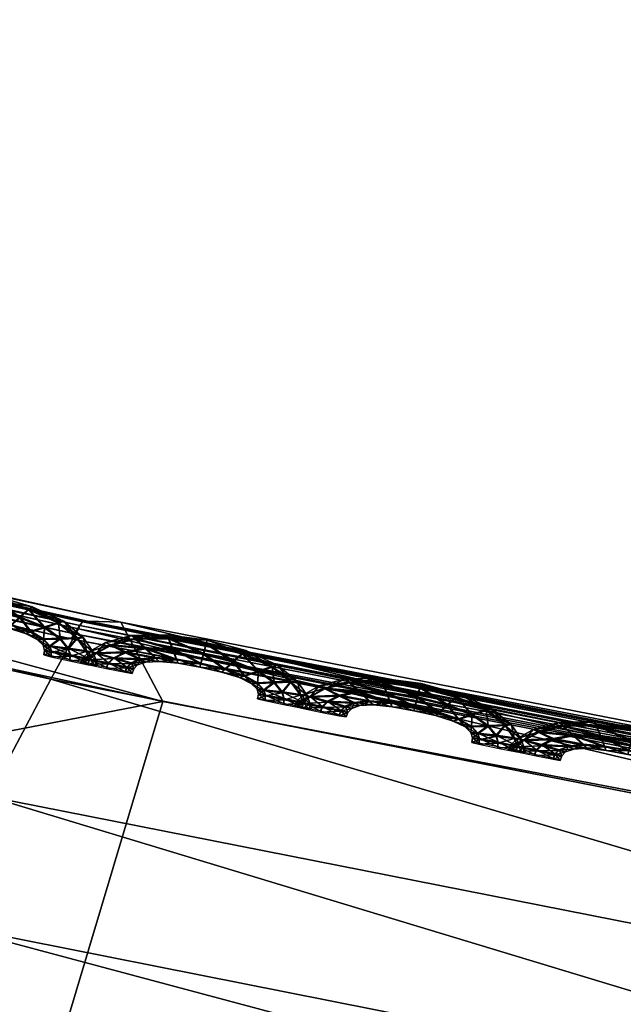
# Model space of a CAD drawing. Extents: x -7.4 to 7.4, y -11.5 to 9.8.
# Tile 316 of 469: x -1.986 to -1.83, y 9.554 to 9.807. Entities that reach past the tile are written whole.
import ezdxf

# ---------------------------------------------------------------- set-up
doc = ezdxf.new("R2010")
doc.units = 0
doc.header["$MEASUREMENT"] = 0
for name, color, linetype in [('A-FURN-3-ST', 150, 'Continuous'), ('A-FURN-3-ST-SEAM', 130, 'Continuous'), ('A-FURN-3-ST-SI', 160, 'Continuous')]:
    doc.layers.add(name, color=color, linetype=linetype)

msp = doc.modelspace()

# ---------------------------------------------------------------- meshes
at = {"layer": 'A-FURN-3-ST'}
mesh = msp.add_polyface(dxfattribs=at)
corners = [(-2.31136, 9.72685, 17.60377), (-2.31247, 9.72471, 17.59244), (-2.58485, 9.78906, 17.58594), (-2.58394, 9.7912, 17.59731), (-2.31314, 9.72338, 17.58582), (-2.58541, 9.78774, 17.57936), (-1.97154, 9.64931, 17.59978), (-1.97016, 9.65145, 17.61111), (-2.341, 9.64976, 17.62644), (-2.33487, 9.62422, 17.64508), (-2.00233, 9.54956, 17.65287), (-2.00744, 9.57494, 17.6342), (-2.28734, 9.57201, 17.73868), (-1.9535, 9.49769, 17.74628), (-2.60056, 9.68795, 17.63823), (-2.55406, 9.63542, 17.7319), (-2.60749, 9.7137, 17.61963), (-2.31737, 9.71296, 17.63359), (-2.33031, 9.68251, 17.631), (-1.99366, 9.60745, 17.63857), (-1.97764, 9.63765, 17.64097), (-2.59925, 9.74662, 17.62435), (-2.58885, 9.77724, 17.62709), (-2.31247, 9.72471, 17.58012), (-2.58485, 9.78906, 17.57365), (-2.31136, 9.72685, 17.57498), (-2.58394, 9.7912, 17.56852), (-1.97154, 9.64931, 17.58746), (-1.97237, 9.64803, 17.59316), (-2.31164, 9.72598, 17.62142), (-1.97055, 9.65058, 17.62872), (-2.58418, 9.79034, 17.61495), (-2.19743, 9.44775, 17.93382), (-1.85947, 9.37574, 17.941), (-2.1687, 9.2031, 18.1293), (-2.46914, 9.50927, 17.92716)]
mesh.append_faces([[corners[k] for k in face] for face in [(0, 1, 2), (2, 3, 0), (1, 4, 5), (5, 2, 1), (4, 1, 6), (1, 0, 7), (8, 9, 10), (10, 11, 8), (9, 12, 13), (13, 10, 9), (14, 15, 12), (12, 9, 14), (16, 14, 9), (9, 8, 16), (17, 18, 19), (19, 20, 17), (18, 8, 11), (11, 19, 18), (8, 18, 21), (22, 21, 18), (18, 17, 22), (4, 23, 24), (24, 5, 4), (23, 25, 26), (26, 24, 23), (25, 23, 27), (23, 4, 28), (0, 29, 30), (29, 17, 20), (20, 30, 29), (31, 22, 17), (17, 29, 31), (3, 31, 29), (29, 0, 3), (12, 32, 33), (34, 32, 35), (15, 35, 32), (32, 12, 15)]])
mesh = msp.add_polyface(dxfattribs=at)
corners = [(-2.34041, 9.55636, 0.61819), (-2.29118, 9.70571, 1.00068), (-1.94875, 9.63192, 1.00083), (-2.63364, 9.60992, 0.61819), (-2.56645, 9.76867, 1.00053), (-2.84873, 9.62562, 0.62332), (-2.75513, 9.78375, 1.00144), (-3.02475, 9.55904, 0.64812), (-2.99515, 9.64037, 1.00437), (-3.33255, 9.23994, 0.62332), (-3.41835, 9.25271, 1.00159), (-3.8311, 8.70215, 0.61819), (-3.96608, 8.70433, 1.00079), (-4.35805, 8.11928, 0.61819), (-4.52027, 8.12229, 1.00098), (-4.86768, 7.51619, 0.61819), (-5.04849, 7.5208, 1.0011), (-5.34537, 6.87803, 0.61819), (-5.54237, 6.88314, 1.00121), (-2.49807, 9.19186, 0.56582), (-2.83903, 9.224, 0.56582), (-2.71707, 8.68134, 0.55836), (-3.14581, 8.69205, 0.55836), (-2.1241, 9.15424, 0.56582), (-2.2831, 8.66878, 0.55836), (-1.99018, 9.49361, 0.61819), (-1.91804, 8.11232, 0.55836), (-2.39411, 8.11376, 0.55836), (-1.93379, 7.51392, 0.55836), (-2.46835, 7.51392, 0.55836), (-1.94178, 6.87548, 0.55836), (-2.53254, 6.87548, 0.55836), (-3.54027, 8.6986, 0.56582), (-3.12657, 9.24031, 0.57304), (-3.85575, 7.51392, 0.55836), (-4.4575, 7.51421, 0.56582), (-3.99861, 8.11768, 0.56582), (-3.4969, 8.11669, 0.55836), (-4.19521, 6.87548, 0.55836), (-4.89012, 6.87581, 0.56582), (-3.34122, 6.87548, 0.55836), (-3.14632, 7.51392, 0.55836), (-2.93761, 8.11533, 0.55836)]
mesh.append_faces([[corners[k] for k in face] for face in [(0, 1, 2), (3, 4, 1), (1, 0, 3), (5, 6, 4), (4, 3, 5), (7, 8, 6), (6, 5, 7), (7, 9, 10), (10, 8, 7), (10, 9, 11), (11, 12, 10), (12, 11, 13), (13, 14, 12), (14, 13, 15), (15, 16, 14), (16, 15, 17), (17, 18, 16), (0, 19, 20), (20, 3, 0), (20, 19, 21), (21, 22, 20), (19, 23, 24), (24, 21, 19), (25, 23, 19), (19, 0, 25), (26, 27, 24), (32, 33, 20), (20, 22, 32), (33, 5, 3), (3, 20, 33), (9, 7, 5), (5, 33, 9), (11, 9, 33), (33, 32, 11), (34, 35, 36), (36, 37, 34), (37, 36, 32), (32, 22, 37), (36, 13, 11), (11, 32, 36), (35, 15, 13), (13, 36, 35), (38, 39, 35), (35, 34, 38), (39, 17, 15), (15, 35, 39), (40, 38, 34), (34, 41, 40), (27, 42, 21), (21, 24, 27), (42, 37, 22), (22, 21, 42), (41, 34, 37), (37, 42, 41)]])
mesh.append_faces([[corners[k] for k in face] for face in [(28, 29, 27), (30, 31, 29), (41, 29, 31)]], dxfattribs={"vtx0": -1, "vtx1": -1, "vtx2": -1})
mesh.append_faces([[corners[k] for k in face] for face in [(31, 40, 41), (29, 41, 42)]], dxfattribs={"vtx0": -1, "vtx2": -1})
mesh.append_faces([[corners[k] for k in face] for face in [(42, 27, 29)]], dxfattribs={"vtx1": -1, "vtx2": -1})
mesh = msp.add_polyface(dxfattribs=at)
corners = [(-1.97154, 9.64931, 17.59978), (-1.97237, 9.64803, 17.59316), (-2.31314, 9.72338, 17.58582), (-1.97016, 9.65145, 17.61111), (-2.31247, 9.72471, 17.59244), (-1.61079, 9.58124, 17.61788), (-1.61246, 9.5791, 17.60655), (-1.61344, 9.57783, 17.59997), (-1.2449, 9.51899, 17.61351), (-1.24296, 9.52109, 17.62484), (-1.65614, 9.50523, 17.64139), (-1.65219, 9.48001, 17.6601), (-1.2948, 9.42056, 17.66748), (-1.29674, 9.44553, 17.64876), (-1.60256, 9.4286, 17.75332), (-1.24743, 9.3698, 17.76043), (-2.00233, 9.54956, 17.65287), (-1.9535, 9.49769, 17.74628), (-2.00744, 9.57494, 17.6342), (-1.61974, 9.56752, 17.64778), (-1.63909, 9.53749, 17.64557), (-1.27624, 9.47762, 17.65272), (-1.99366, 9.60745, 17.63857), (-1.97764, 9.63765, 17.64097), (-1.61246, 9.5791, 17.59427), (-1.97154, 9.64931, 17.58746), (-1.61079, 9.58124, 17.58913), (-1.97016, 9.65145, 17.58232), (-1.2449, 9.51899, 17.60123), (-1.24609, 9.51771, 17.60693), (-1.61123, 9.58038, 17.63549), (-1.24351, 9.52022, 17.64237), (-1.25349, 9.50745, 17.65477), (-1.97055, 9.65058, 17.62872), (-2.31136, 9.72685, 17.57498), (-2.31247, 9.72471, 17.58012), (-2.31136, 9.72685, 17.60377), (-1.85947, 9.37574, 17.941), (-1.50521, 9.30879, 17.94759), (-2.28734, 9.57201, 17.73868)]
mesh.append_faces([[corners[k] for k in face] for face in [(0, 1, 2), (3, 0, 4), (5, 6, 0), (0, 3, 5), (6, 7, 1), (1, 0, 6), (7, 6, 8), (6, 5, 9), (10, 11, 12), (12, 13, 10), (11, 14, 15), (16, 17, 14), (14, 11, 16), (18, 16, 11), (11, 10, 18), (19, 20, 21), (20, 10, 13), (22, 18, 10), (10, 20, 22), (23, 22, 20), (20, 19, 23), (7, 24, 25), (25, 1, 7), (24, 26, 27), (27, 25, 24), (26, 24, 28), (24, 7, 29), (5, 30, 31), (30, 19, 32), (33, 23, 19), (19, 30, 33), (3, 33, 30), (30, 5, 3), (25, 27, 34), (1, 25, 35), (33, 3, 36), (17, 37, 38), (38, 14, 17), (37, 17, 39)]])
mesh = msp.add_polyface(dxfattribs=at)
corners = [(-0.29098, 9.30467, 0.61819), (-0.27167, 9.40709, 1.00151), (0, 9.39906, 1.00155), (0, 9.29704, 0.61819), (-0.5936, 9.32387, 0.61819), (-0.56214, 9.4288, 1.00144), (-0.91719, 9.35069, 0.61819), (-0.8849, 9.46131, 1.00129), (-1.26207, 9.38711, 0.61819), (-1.23172, 9.50581, 1.00113), (-1.62401, 9.43544, 0.61819), (-1.5897, 9.56341, 1.00098), (-1.99018, 9.49361, 0.61819), (-1.94875, 9.63192, 1.00083), (-2.34041, 9.55636, 0.61819), (-1.35123, 9.09059, 0.56582), (-1.73692, 9.11935, 0.56582), (-2.1241, 9.15424, 0.56582), (-1.859, 8.65716, 0.55836), (-2.2831, 8.66878, 0.55836), (-1.44439, 8.6476, 0.55836), (-0.63005, 9.05338, 0.56582), (-0.97932, 9.06921, 0.56582), (-1.03908, 8.64051, 0.55836), (-0.65929, 8.63524, 0.55836), (-1.91804, 8.11232, 0.55836), (-2.39411, 8.11376, 0.55836), (-1.93379, 7.51392, 0.55836), (-1.48547, 8.11113, 0.55836), (-1.49132, 7.51392, 0.55836), (-1.06504, 8.11026, 0.55836), (-1.06876, 7.51392, 0.55836), (-0.67156, 8.1096, 0.55836), (-0.6733, 7.51392, 0.55836), (-0.32248, 8.10911, 0.55836), (0, 8.1089, 0.55836), (0, 7.51392, 0.55836), (-0.31817, 8.63132, 0.55836), (0, 8.62968, 0.55836), (-0.32308, 7.51392, 0.55836), (0, 9.03682, 0.56582), (-0.30741, 9.0416, 0.56582), (0.29098, 9.30467, 0.61819)]
mesh.append_faces([[corners[k] for k in face] for face in [(0, 1, 2), (2, 3, 0), (4, 5, 1), (1, 0, 4), (6, 7, 5), (5, 4, 6), (8, 9, 7), (7, 6, 8), (10, 11, 9), (9, 8, 10), (12, 13, 11), (11, 10, 12), (13, 12, 14), (15, 16, 10), (10, 8, 15), (16, 17, 12), (12, 10, 16), (17, 16, 18), (18, 19, 17), (16, 15, 20), (20, 18, 16), (21, 22, 6), (6, 4, 21), (22, 15, 8), (8, 6, 22), (20, 15, 22), (22, 23, 20), (22, 21, 24), (24, 23, 22), (19, 18, 25), (18, 20, 28), (28, 25, 18), (20, 23, 30), (30, 28, 20), (23, 24, 32), (32, 30, 23), (35, 34, 37), (37, 38, 35), (34, 32, 24), (24, 37, 34), (40, 41, 0), (0, 3, 40), (41, 21, 4), (4, 0, 41), (37, 24, 21), (21, 41, 37), (38, 37, 41), (41, 40, 38), (42, 3, 2), (40, 3, 42)]])
mesh.append_faces([[corners[k] for k in face] for face in [(29, 27, 25), (31, 29, 28), (33, 31, 30), (39, 33, 32)]], dxfattribs={"vtx0": -1, "vtx1": -1, "vtx2": -1})
mesh.append_faces([[corners[k] for k in face] for face in [(26, 25, 27), (25, 28, 29), (28, 30, 31), (30, 32, 33), (34, 35, 36), (32, 34, 39)]], dxfattribs={"vtx1": -1, "vtx2": -1})
at = {"layer": 'A-FURN-3-ST-SEAM'}
mesh = msp.add_polyface(dxfattribs=at)
corners = [(-2.01092, 9.65957, 17.59579), (-2.00233, 9.65957, 17.59598), (-2.0013, 9.65685, 17.59731), (-1.99335, 9.65553, 17.59746), (-2.00273, 9.66068, 17.59259), (-2.00831, 9.65709, 17.59712), (-1.99402, 9.65301, 17.59621), (-1.99268, 9.65808, 17.59621), (-1.9924, 9.65915, 17.59282), (-2.01187, 9.6606, 17.5924), (-2.01717, 9.65804, 17.59564), (-2.00027, 9.65417, 17.59605), (-1.98789, 9.65153, 17.59632), (-1.98559, 9.65347, 17.59761), (-1.99264, 9.65829, 17.58947), (-2.00233, 9.65977, 17.58925), (-2.01341, 9.65615, 17.597), (-2.0057, 9.65466, 17.59594), (-1.9943, 9.65215, 17.59282), (-1.99988, 9.65326, 17.59271), (-1.9833, 9.65549, 17.59636), (-1.98243, 9.65631, 17.59301), (-1.9833, 9.65569, 17.58963), (-2.01088, 9.65977, 17.58905), (-2.01856, 9.65886, 17.59221), (-2.02101, 9.65598, 17.59552), (-2.00471, 9.65384, 17.59263), (-1.98876, 9.65087, 17.59293), (-1.98282, 9.64976, 17.59639), (-1.97926, 9.65087, 17.59773), (-1.98559, 9.65372, 17.58833), (-1.99335, 9.65577, 17.58818), (-2.00126, 9.65709, 17.58803), (-2.0165, 9.65462, 17.59693), (-2.00961, 9.65429, 17.59586), (-2.00819, 9.65367, 17.59255), (-2.00023, 9.65434, 17.58932), (-1.99402, 9.65322, 17.58947), (-2.00566, 9.65483, 17.58921), (-1.97566, 9.65203, 17.59651), (-1.97432, 9.65256, 17.59316), (-1.97566, 9.65223, 17.58978), (-1.97922, 9.65112, 17.58845), (-2.00827, 9.65734, 17.58787), (-2.01713, 9.65825, 17.5889), (-2.02267, 9.6566, 17.5921), (-2.02267, 9.65442, 17.59544), (-2.00957, 9.65446, 17.58913), (-1.98789, 9.6517, 17.58959), (-1.98413, 9.64943, 17.59301), (-1.97954, 9.64782, 17.59647), (-1.97519, 9.64795, 17.5978), (-1.98278, 9.64997, 17.58966), (-2.02445, 9.65491, 17.59202), (-2.01788, 9.6533, 17.59689), (-2.01199, 9.65334, 17.59579), (-2.01029, 9.65293, 17.59248), (-2.01195, 9.65355, 17.58905), (-2.01333, 9.65639, 17.58776), (-1.97087, 9.64815, 17.59659), (-1.96921, 9.64828, 17.59328), (-1.97083, 9.64832, 17.58985), (-1.97519, 9.6482, 17.58852), (-1.9795, 9.64803, 17.5897), (-2.02097, 9.65619, 17.58879), (-2.02263, 9.65458, 17.58871), (-2.02497, 9.65367, 17.59202), (-2.02319, 9.65318, 17.59544), (-2.01646, 9.65491, 17.58765), (-1.98116, 9.64787, 17.59305), (-1.97787, 9.64605, 17.59647), (-1.97317, 9.64535, 17.59784), (-2.02315, 9.65339, 17.58871), (-2.01836, 9.65211, 17.59689), (-2.0131, 9.65223, 17.59579), (-2.01128, 9.65194, 17.59248), (-2.01306, 9.65244, 17.58905), (-1.9685, 9.64473, 17.59662), (-1.96672, 9.64461, 17.59332), (-1.96846, 9.64494, 17.58989), (-1.97317, 9.64564, 17.58856), (-1.97787, 9.64622, 17.58974), (-1.97962, 9.64638, 17.59309), (-2.01784, 9.65355, 17.58761), (-2.01832, 9.65236, 17.58761), (-1.97744, 9.64461, 17.59651), (-1.97261, 9.64358, 17.59784), (-2.01353, 9.65108, 17.59579), (-2.01167, 9.65079, 17.59248), (-2.01349, 9.65129, 17.58905), (-1.97926, 9.64506, 17.59309), (-1.96778, 9.64267, 17.59666), (-1.966, 9.64238, 17.59332), (-1.96778, 9.64284, 17.58993), (-1.97261, 9.64387, 17.5886), (-1.97744, 9.64482, 17.58978), (-1.97946, 9.64391, 17.59309), (-1.97764, 9.64342, 17.59651), (-1.97281, 9.64235, 17.59784), (-1.97764, 9.64362, 17.58978), (-1.96798, 9.64135, 17.59666), (-1.96616, 9.64107, 17.59332), (-1.96794, 9.64156, 17.58993), (-1.97281, 9.64263, 17.5886)]
mesh.append_faces([[corners[k] for k in face] for face in [(2, 1, 0), (1, 2, 3), (0, 1, 4), (0, 5, 2), (6, 3, 2), (3, 7, 1), (8, 4, 1), (4, 9, 0), (5, 0, 10), (11, 2, 5), (3, 6, 12), (2, 11, 6), (7, 3, 13), (1, 7, 8), (4, 8, 14), (9, 4, 15), (10, 0, 9), (10, 16, 5), (5, 17, 11), (12, 6, 18), (12, 13, 3), (6, 11, 19), (13, 20, 7), (21, 8, 7), (22, 14, 8), (14, 15, 4), (15, 23, 9), (9, 24, 10), (16, 10, 25), (17, 5, 16), (11, 17, 26), (19, 18, 6), (18, 27, 12), (13, 12, 28), (26, 19, 11), (20, 13, 29), (7, 20, 21), (8, 21, 22), (14, 22, 30), (15, 14, 31), (23, 15, 32), (24, 9, 23), (25, 10, 24), (25, 33, 16), (16, 34, 17), (35, 26, 17), (18, 19, 36), (27, 18, 37), (28, 12, 27), (28, 29, 13), (19, 26, 38), (29, 39, 20), (40, 21, 20), (41, 22, 21), (42, 30, 22), (30, 31, 14), (31, 32, 15), (32, 43, 23), (23, 44, 24), (24, 45, 25), (33, 25, 46), (34, 16, 33), (17, 34, 35), (26, 35, 47), (38, 36, 19), (36, 37, 18), (37, 48, 27), (27, 49, 28), (29, 28, 50), (47, 38, 26), (39, 29, 51), (20, 39, 40), (21, 40, 41), (22, 41, 42), (30, 42, 52), (31, 30, 48), (32, 31, 37), (43, 32, 36), (44, 23, 43), (45, 24, 44), (25, 45, 53), (53, 46, 25), (46, 54, 33), (33, 55, 34), (56, 35, 34), (57, 47, 35), (36, 38, 43), (37, 36, 32), (48, 37, 31), (49, 27, 48), (50, 28, 49), (50, 51, 29), (38, 47, 58), (51, 59, 39), (60, 40, 39), (61, 41, 40), (62, 42, 41), (63, 52, 42), (52, 48, 30), (43, 58, 44), (44, 64, 45), (65, 53, 45), (46, 53, 66), (54, 46, 67), (55, 33, 54), (34, 55, 56), (35, 56, 57), (47, 57, 68), (58, 43, 38), (48, 52, 49), (49, 69, 50), (51, 50, 70), (68, 58, 47), (59, 51, 71), (39, 59, 60), (40, 60, 61), (41, 61, 62), (42, 62, 63), (52, 63, 69), (64, 44, 58), (45, 64, 65), (53, 65, 72), (72, 66, 53), (66, 67, 46), (67, 73, 54), (54, 74, 55), (56, 55, 74), (57, 56, 75), (68, 57, 76), (69, 49, 52), (70, 50, 69), (70, 71, 51), (58, 68, 64), (71, 77, 59), (78, 60, 59), (79, 61, 60), (80, 62, 61), (81, 63, 62), (82, 69, 63), (83, 65, 64), (84, 72, 65), (74, 54, 73), (74, 75, 56), (75, 76, 57), (76, 83, 68), (69, 82, 70), (71, 70, 85), (64, 68, 83), (77, 71, 86), (59, 77, 78), (60, 78, 79), (61, 79, 80), (62, 80, 81), (63, 81, 82), (65, 83, 84), (73, 87, 74), (75, 74, 87), (76, 75, 88), (83, 76, 89), (70, 82, 90), (90, 85, 70), (85, 86, 71), (86, 91, 77), (78, 77, 91), (79, 78, 92), (80, 79, 93), (81, 80, 94), (82, 81, 95), (89, 84, 83), (87, 88, 75), (88, 89, 76), (95, 90, 82), (85, 90, 96), (86, 85, 97), (91, 86, 98), (91, 92, 78), (92, 93, 79), (93, 94, 80), (94, 95, 81), (90, 95, 99), (99, 96, 90), (96, 97, 85), (97, 98, 86), (98, 100, 91), (92, 91, 100), (93, 92, 101), (94, 93, 102), (95, 94, 103), (103, 99, 95), (100, 101, 92), (101, 102, 93), (102, 103, 94)]])
mesh = msp.add_polyface(dxfattribs=at)
corners = [(-1.95591, 9.64791, 17.59689), (-1.94736, 9.64799, 17.59708), (-1.9463, 9.64527, 17.59841), (-1.93834, 9.64403, 17.59857), (-1.94772, 9.6491, 17.59373), (-1.9533, 9.64544, 17.59826), (-1.93901, 9.64156, 17.59731), (-1.93767, 9.64663, 17.59731), (-1.93739, 9.64766, 17.59392), (-1.9569, 9.64889, 17.5935), (-1.9622, 9.6463, 17.59674), (-1.94523, 9.64263, 17.59719), (-1.93284, 9.64012, 17.59739), (-1.93055, 9.64206, 17.59868), (-1.93763, 9.64683, 17.59058), (-1.94733, 9.6482, 17.59035), (-1.9584, 9.64445, 17.59815), (-1.95069, 9.64304, 17.59708), (-1.93925, 9.64069, 17.59392), (-1.94483, 9.64173, 17.59381), (-1.92825, 9.64412, 17.59746), (-1.92738, 9.64498, 17.59411), (-1.92825, 9.64432, 17.59073), (-1.95587, 9.64811, 17.59016), (-1.96359, 9.64708, 17.59335), (-1.966, 9.64424, 17.59666), (-1.9497, 9.64222, 17.59373), (-1.93371, 9.63946, 17.594), (-1.92774, 9.63839, 17.59746), (-1.92417, 9.63954, 17.59879), (-1.93055, 9.64235, 17.58944), (-1.9383, 9.64432, 17.58928), (-1.94625, 9.64552, 17.58913), (-1.96149, 9.64292, 17.59803), (-1.9546, 9.64263, 17.597), (-1.95314, 9.64206, 17.59366), (-1.94523, 9.6428, 17.59046), (-1.93898, 9.64173, 17.59058), (-1.95065, 9.64325, 17.59035), (-1.92061, 9.64074, 17.59757), (-1.91927, 9.64127, 17.59423), (-1.92061, 9.64094, 17.59084), (-1.92417, 9.63979, 17.58955), (-1.95326, 9.64572, 17.58898), (-1.96217, 9.64651, 17.59), (-1.9677, 9.64478, 17.59324), (-1.9677, 9.64263, 17.59659), (-1.95457, 9.64284, 17.59023), (-1.93284, 9.64028, 17.59065), (-1.92908, 9.63806, 17.59408), (-1.92445, 9.63653, 17.59754), (-1.9201, 9.63666, 17.59887), (-1.92774, 9.63859, 17.59073), (-1.96949, 9.64309, 17.59316), (-1.96288, 9.64156, 17.59803), (-1.95698, 9.64168, 17.59693), (-1.95528, 9.64131, 17.59362), (-1.95694, 9.64185, 17.5902), (-1.95837, 9.64469, 17.58887), (-1.91579, 9.63691, 17.59765), (-1.91412, 9.63707, 17.59434), (-1.91579, 9.63707, 17.59092), (-1.9201, 9.63695, 17.58959), (-1.92445, 9.6367, 17.5908), (-1.966, 9.6444, 17.58989), (-1.96767, 9.6428, 17.58985), (-1.97, 9.64185, 17.59316), (-1.96818, 9.6414, 17.59659), (-1.96145, 9.64317, 17.58879), (-1.92607, 9.63653, 17.59415), (-1.92279, 9.63472, 17.59757), (-1.91808, 9.6341, 17.59891), (-1.96814, 9.64156, 17.58985), (-1.96335, 9.64037, 17.59799), (-1.95809, 9.64057, 17.59689), (-1.95627, 9.64028, 17.59358), (-1.95805, 9.64074, 17.59016), (-1.91337, 9.63353, 17.59773), (-1.91163, 9.6334, 17.59438), (-1.91337, 9.63373, 17.59099), (-1.91808, 9.63435, 17.58963), (-1.92279, 9.63493, 17.59084), (-1.92453, 9.63505, 17.59415), (-1.96284, 9.64181, 17.58875), (-1.96331, 9.64061, 17.58875), (-1.92236, 9.63332, 17.59757), (-1.91753, 9.63233, 17.59891), (-1.95848, 9.63942, 17.59689), (-1.95666, 9.63913, 17.59358), (-1.95848, 9.63958, 17.59016), (-1.92417, 9.63377, 17.59419), (-1.9127, 9.63143, 17.59773), (-1.91088, 9.63118, 17.59438), (-1.9127, 9.63163, 17.59099), (-1.91753, 9.63262, 17.58966), (-1.92236, 9.63353, 17.59084), (-1.92437, 9.63258, 17.59419), (-1.92255, 9.63213, 17.59757), (-1.91769, 9.6311, 17.59891), (-1.92255, 9.63229, 17.59084), (-1.91286, 9.63015, 17.59773), (-1.91104, 9.62986, 17.59438), (-1.91286, 9.63036, 17.59099), (-1.91769, 9.63134, 17.58966)]
mesh.append_faces([[corners[k] for k in face] for face in [(2, 1, 0), (1, 2, 3), (0, 1, 4), (0, 5, 2), (6, 3, 2), (3, 7, 1), (8, 4, 1), (4, 9, 0), (5, 0, 10), (11, 2, 5), (3, 6, 12), (2, 11, 6), (7, 3, 13), (1, 7, 8), (4, 8, 14), (9, 4, 15), (10, 0, 9), (10, 16, 5), (5, 17, 11), (12, 6, 18), (12, 13, 3), (6, 11, 19), (13, 20, 7), (21, 8, 7), (22, 14, 8), (14, 15, 4), (15, 23, 9), (9, 24, 10), (16, 10, 25), (17, 5, 16), (11, 17, 26), (19, 18, 6), (18, 27, 12), (13, 12, 28), (26, 19, 11), (20, 13, 29), (7, 20, 21), (8, 21, 22), (14, 22, 30), (15, 14, 31), (23, 15, 32), (24, 9, 23), (25, 10, 24), (25, 33, 16), (16, 34, 17), (35, 26, 17), (18, 19, 36), (27, 18, 37), (28, 12, 27), (28, 29, 13), (19, 26, 38), (29, 39, 20), (40, 21, 20), (41, 22, 21), (42, 30, 22), (30, 31, 14), (31, 32, 15), (32, 43, 23), (23, 44, 24), (24, 45, 25), (33, 25, 46), (34, 16, 33), (17, 34, 35), (26, 35, 47), (38, 36, 19), (36, 37, 18), (37, 48, 27), (27, 49, 28), (29, 28, 50), (47, 38, 26), (39, 29, 51), (20, 39, 40), (21, 40, 41), (22, 41, 42), (30, 42, 52), (31, 30, 48), (32, 31, 37), (43, 32, 36), (44, 23, 43), (45, 24, 44), (25, 45, 53), (53, 46, 25), (46, 54, 33), (33, 55, 34), (56, 35, 34), (57, 47, 35), (36, 38, 43), (37, 36, 32), (48, 37, 31), (49, 27, 48), (50, 28, 49), (50, 51, 29), (38, 47, 58), (51, 59, 39), (60, 40, 39), (61, 41, 40), (62, 42, 41), (63, 52, 42), (52, 48, 30), (43, 58, 44), (44, 64, 45), (65, 53, 45), (46, 53, 66), (54, 46, 67), (55, 33, 54), (34, 55, 56), (35, 56, 57), (47, 57, 68), (58, 43, 38), (48, 52, 49), (49, 69, 50), (51, 50, 70), (68, 58, 47), (59, 51, 71), (39, 59, 60), (40, 60, 61), (41, 61, 62), (42, 62, 63), (52, 63, 69), (64, 44, 58), (45, 64, 65), (53, 65, 72), (72, 66, 53), (66, 67, 46), (67, 73, 54), (54, 74, 55), (56, 55, 74), (57, 56, 75), (68, 57, 76), (69, 49, 52), (70, 50, 69), (70, 71, 51), (58, 68, 64), (71, 77, 59), (78, 60, 59), (79, 61, 60), (80, 62, 61), (81, 63, 62), (82, 69, 63), (83, 65, 64), (84, 72, 65), (74, 54, 73), (74, 75, 56), (75, 76, 57), (76, 83, 68), (69, 82, 70), (71, 70, 85), (64, 68, 83), (77, 71, 86), (59, 77, 78), (60, 78, 79), (61, 79, 80), (62, 80, 81), (63, 81, 82), (65, 83, 84), (73, 87, 74), (75, 74, 87), (76, 75, 88), (83, 76, 89), (70, 82, 90), (90, 85, 70), (85, 86, 71), (86, 91, 77), (78, 77, 91), (79, 78, 92), (80, 79, 93), (81, 80, 94), (82, 81, 95), (89, 84, 83), (87, 88, 75), (88, 89, 76), (95, 90, 82), (85, 90, 96), (86, 85, 97), (91, 86, 98), (91, 92, 78), (92, 93, 79), (93, 94, 80), (94, 95, 81), (90, 95, 99), (99, 96, 90), (96, 97, 85), (97, 98, 86), (98, 100, 91), (92, 91, 100), (93, 92, 101), (94, 93, 102), (95, 94, 103), (103, 99, 95), (100, 101, 92), (101, 102, 93), (102, 103, 94)]])
mesh = msp.add_polyface(dxfattribs=at)
corners = [(-1.90083, 9.6367, 17.59795), (-1.89228, 9.63678, 17.59818), (-1.89121, 9.63406, 17.59947), (-1.88325, 9.63287, 17.59963), (-1.89267, 9.6379, 17.5948), (-1.89822, 9.63427, 17.59932), (-1.88389, 9.63036, 17.59837), (-1.88258, 9.63542, 17.59837), (-1.8823, 9.63649, 17.59499), (-1.90182, 9.63773, 17.59457), (-1.90708, 9.63513, 17.5978), (-1.89014, 9.63143, 17.59826), (-1.87775, 9.62891, 17.59845), (-1.87546, 9.63089, 17.59974), (-1.88258, 9.63563, 17.59164), (-1.89224, 9.63699, 17.59141), (-1.90328, 9.63324, 17.59921), (-1.8956, 9.63188, 17.59815), (-1.88417, 9.62949, 17.59499), (-1.88975, 9.63052, 17.59487), (-1.87316, 9.63295, 17.59852), (-1.87233, 9.63377, 17.59518), (-1.87316, 9.63312, 17.59179), (-1.90079, 9.63691, 17.59122), (-1.9085, 9.63592, 17.59442), (-1.91092, 9.63303, 17.59773), (-1.89457, 9.63105, 17.5948), (-1.87859, 9.62825, 17.59506), (-1.87265, 9.62722, 17.59857), (-1.86909, 9.62834, 17.59986), (-1.87546, 9.63114, 17.5905), (-1.88322, 9.63312, 17.59035), (-1.89117, 9.63435, 17.5902), (-1.90641, 9.63171, 17.59913), (-1.89948, 9.63143, 17.59807), (-1.89806, 9.63085, 17.59472), (-1.89014, 9.63163, 17.59153), (-1.88389, 9.63056, 17.59164), (-1.89556, 9.63204, 17.59141), (-1.86553, 9.62953, 17.59864), (-1.86418, 9.63007, 17.59529), (-1.86553, 9.62974, 17.59191), (-1.86909, 9.62862, 17.59061), (-1.89817, 9.63452, 17.59004), (-1.90708, 9.6353, 17.59107), (-1.91258, 9.63357, 17.5943), (-1.91258, 9.63138, 17.59765), (-1.89948, 9.63163, 17.59134), (-1.87775, 9.62912, 17.59172), (-1.874, 9.62685, 17.59514), (-1.86933, 9.62533, 17.5986), (-1.86501, 9.62549, 17.59993), (-1.87265, 9.62739, 17.59179), (-1.91436, 9.63188, 17.59423), (-1.90779, 9.63036, 17.5991), (-1.90186, 9.63048, 17.59799), (-1.90015, 9.63011, 17.59469), (-1.90186, 9.63068, 17.59126), (-1.90328, 9.63349, 17.58993), (-1.86066, 9.6257, 17.59875), (-1.85904, 9.62586, 17.59541), (-1.86066, 9.62591, 17.59202), (-1.86501, 9.62574, 17.59065), (-1.86933, 9.62553, 17.59187), (-1.91088, 9.6332, 17.59099), (-1.91254, 9.63159, 17.59092), (-1.91487, 9.63064, 17.59423), (-1.91309, 9.63019, 17.59765), (-1.90637, 9.63196, 17.58985), (-1.87095, 9.62533, 17.59522), (-1.86766, 9.62356, 17.59864), (-1.86299, 9.6229, 17.59997), (-1.91306, 9.63036, 17.59092), (-1.90823, 9.62916, 17.59906), (-1.90296, 9.62937, 17.59795), (-1.90114, 9.62908, 17.59465), (-1.90292, 9.62957, 17.59122), (-1.85828, 9.62232, 17.59879), (-1.8565, 9.6222, 17.59544), (-1.85828, 9.62253, 17.59206), (-1.86299, 9.62319, 17.59069), (-1.86766, 9.62372, 17.59191), (-1.86945, 9.62389, 17.59522), (-1.90775, 9.6306, 17.58982), (-1.90819, 9.62941, 17.58982), (-1.86723, 9.62211, 17.59864), (-1.8624, 9.62113, 17.59997), (-1.9034, 9.62821, 17.59795), (-1.90154, 9.62793, 17.59465), (-1.90336, 9.62838, 17.59122), (-1.86905, 9.62257, 17.59525), (-1.85757, 9.62026, 17.59879), (-1.85575, 9.61997, 17.59544), (-1.85757, 9.62042, 17.59206), (-1.8624, 9.62141, 17.59073), (-1.86723, 9.62232, 17.59191), (-1.86925, 9.62137, 17.59525), (-1.86743, 9.62092, 17.59864), (-1.8626, 9.61989, 17.59997), (-1.86743, 9.62113, 17.59191), (-1.85773, 9.61894, 17.59879), (-1.85591, 9.6187, 17.59544), (-1.85773, 9.61915, 17.59206), (-1.8626, 9.62018, 17.59073)]
mesh.append_faces([[corners[k] for k in face] for face in [(2, 1, 0), (1, 2, 3), (0, 1, 4), (0, 5, 2), (6, 3, 2), (3, 7, 1), (8, 4, 1), (4, 9, 0), (5, 0, 10), (11, 2, 5), (3, 6, 12), (2, 11, 6), (7, 3, 13), (1, 7, 8), (4, 8, 14), (9, 4, 15), (10, 0, 9), (10, 16, 5), (5, 17, 11), (12, 6, 18), (12, 13, 3), (6, 11, 19), (13, 20, 7), (21, 8, 7), (22, 14, 8), (14, 15, 4), (15, 23, 9), (9, 24, 10), (16, 10, 25), (17, 5, 16), (11, 17, 26), (19, 18, 6), (18, 27, 12), (13, 12, 28), (26, 19, 11), (20, 13, 29), (7, 20, 21), (8, 21, 22), (14, 22, 30), (15, 14, 31), (23, 15, 32), (24, 9, 23), (25, 10, 24), (25, 33, 16), (16, 34, 17), (35, 26, 17), (18, 19, 36), (27, 18, 37), (28, 12, 27), (28, 29, 13), (19, 26, 38), (29, 39, 20), (40, 21, 20), (41, 22, 21), (42, 30, 22), (30, 31, 14), (31, 32, 15), (32, 43, 23), (23, 44, 24), (24, 45, 25), (33, 25, 46), (34, 16, 33), (17, 34, 35), (26, 35, 47), (38, 36, 19), (36, 37, 18), (37, 48, 27), (27, 49, 28), (29, 28, 50), (47, 38, 26), (39, 29, 51), (20, 39, 40), (21, 40, 41), (22, 41, 42), (30, 42, 52), (31, 30, 48), (32, 31, 37), (43, 32, 36), (44, 23, 43), (45, 24, 44), (25, 45, 53), (53, 46, 25), (46, 54, 33), (33, 55, 34), (56, 35, 34), (57, 47, 35), (36, 38, 43), (37, 36, 32), (48, 37, 31), (49, 27, 48), (50, 28, 49), (50, 51, 29), (38, 47, 58), (51, 59, 39), (60, 40, 39), (61, 41, 40), (62, 42, 41), (63, 52, 42), (52, 48, 30), (43, 58, 44), (44, 64, 45), (65, 53, 45), (46, 53, 66), (54, 46, 67), (55, 33, 54), (34, 55, 56), (35, 56, 57), (47, 57, 68), (58, 43, 38), (48, 52, 49), (49, 69, 50), (51, 50, 70), (68, 58, 47), (59, 51, 71), (39, 59, 60), (40, 60, 61), (41, 61, 62), (42, 62, 63), (52, 63, 69), (64, 44, 58), (45, 64, 65), (53, 65, 72), (72, 66, 53), (66, 67, 46), (67, 73, 54), (54, 74, 55), (56, 55, 74), (57, 56, 75), (68, 57, 76), (69, 49, 52), (70, 50, 69), (70, 71, 51), (58, 68, 64), (71, 77, 59), (78, 60, 59), (79, 61, 60), (80, 62, 61), (81, 63, 62), (82, 69, 63), (83, 65, 64), (84, 72, 65), (74, 54, 73), (74, 75, 56), (75, 76, 57), (76, 83, 68), (69, 82, 70), (71, 70, 85), (64, 68, 83), (77, 71, 86), (59, 77, 78), (60, 78, 79), (61, 79, 80), (62, 80, 81), (63, 81, 82), (65, 83, 84), (73, 87, 74), (75, 74, 87), (76, 75, 88), (83, 76, 89), (70, 82, 90), (90, 85, 70), (85, 86, 71), (86, 91, 77), (78, 77, 91), (79, 78, 92), (80, 79, 93), (81, 80, 94), (82, 81, 95), (89, 84, 83), (87, 88, 75), (88, 89, 76), (95, 90, 82), (85, 90, 96), (86, 85, 97), (91, 86, 98), (91, 92, 78), (92, 93, 79), (93, 94, 80), (94, 95, 81), (90, 95, 99), (99, 96, 90), (96, 97, 85), (97, 98, 86), (98, 100, 91), (92, 91, 100), (93, 92, 101), (94, 93, 102), (95, 94, 103), (103, 99, 95), (100, 101, 92), (101, 102, 93), (102, 103, 94)]])
mesh = msp.add_polyface(dxfattribs=at)
corners = [(-1.84574, 9.62553, 17.59906), (-1.83719, 9.62562, 17.59925), (-1.83612, 9.6229, 17.60054), (-1.82817, 9.62166, 17.60069), (-1.83759, 9.62673, 17.59586), (-1.84313, 9.62306, 17.60039), (-1.8288, 9.61915, 17.59944), (-1.8275, 9.62426, 17.59944), (-1.82726, 9.62529, 17.59605), (-1.84673, 9.62652, 17.59564), (-1.85199, 9.62393, 17.59887), (-1.83506, 9.62022, 17.59932), (-1.82267, 9.61771, 17.59951), (-1.82037, 9.61968, 17.60081), (-1.8275, 9.62446, 17.59271), (-1.83719, 9.62582, 17.59248), (-1.84819, 9.62203, 17.60027), (-1.84048, 9.62067, 17.59921), (-1.82904, 9.61828, 17.59605), (-1.83466, 9.61931, 17.59598), (-1.81812, 9.62174, 17.59959), (-1.81725, 9.62261, 17.59624), (-1.81812, 9.62195, 17.59286), (-1.84574, 9.6257, 17.59229), (-1.85342, 9.62471, 17.59548), (-1.85583, 9.62183, 17.59879), (-1.83949, 9.61985, 17.59586), (-1.8235, 9.61705, 17.59617), (-1.81757, 9.61602, 17.59963), (-1.814, 9.61717, 17.60092), (-1.82037, 9.61997, 17.59157), (-1.82813, 9.62195, 17.59141), (-1.83612, 9.62315, 17.59126), (-1.85128, 9.62051, 17.6002), (-1.84439, 9.62026, 17.59913), (-1.84297, 9.61964, 17.59579), (-1.83506, 9.62042, 17.59259), (-1.8288, 9.61935, 17.59271), (-1.84048, 9.62088, 17.59248), (-1.81044, 9.61837, 17.5997), (-1.8091, 9.6189, 17.59636), (-1.81044, 9.61857, 17.59297), (-1.814, 9.61742, 17.59168), (-1.84309, 9.62331, 17.59111), (-1.85199, 9.62409, 17.59214), (-1.85749, 9.6224, 17.59537), (-1.85745, 9.62022, 17.59872), (-1.84436, 9.62042, 17.5924), (-1.82267, 9.61791, 17.59278), (-1.81887, 9.61569, 17.59624), (-1.81424, 9.61412, 17.59967), (-1.80992, 9.61429, 17.601), (-1.81757, 9.61622, 17.59289), (-1.85928, 9.62067, 17.59529), (-1.85266, 9.61915, 17.60016), (-1.84677, 9.61927, 17.59906), (-1.84507, 9.6189, 17.59575), (-1.84673, 9.61948, 17.59232), (-1.84816, 9.62232, 17.59099), (-1.80557, 9.61449, 17.59982), (-1.80395, 9.61466, 17.59647), (-1.80557, 9.6147, 17.59309), (-1.80992, 9.61454, 17.59176), (-1.81424, 9.61433, 17.59293), (-1.85579, 9.62199, 17.59206), (-1.85745, 9.62039, 17.59198), (-1.85975, 9.61944, 17.59529), (-1.85797, 9.61898, 17.59872), (-1.85124, 9.6208, 17.59092), (-1.81586, 9.61416, 17.59628), (-1.81258, 9.61235, 17.5997), (-1.80787, 9.61173, 17.60104), (-1.85793, 9.61915, 17.59198), (-1.8531, 9.61795, 17.60016), (-1.84784, 9.61816, 17.59906), (-1.84606, 9.61787, 17.59571), (-1.84784, 9.61837, 17.59229), (-1.80316, 9.61116, 17.59986), (-1.80142, 9.61103, 17.59651), (-1.80316, 9.61132, 17.59312), (-1.80787, 9.61198, 17.59179), (-1.81258, 9.61256, 17.59297), (-1.81432, 9.61268, 17.59632), (-1.85263, 9.6194, 17.59088), (-1.8531, 9.6182, 17.59088), (-1.81214, 9.61091, 17.5997), (-1.80732, 9.60996, 17.60104), (-1.84827, 9.61701, 17.59902), (-1.84645, 9.61672, 17.59571), (-1.84823, 9.61721, 17.59229), (-1.81392, 9.61136, 17.59632), (-1.80245, 9.60905, 17.59986), (-1.80067, 9.60881, 17.59651), (-1.80245, 9.60926, 17.59312), (-1.80732, 9.61021, 17.59179), (-1.81214, 9.61111, 17.59297), (-1.81416, 9.61017, 17.59632), (-1.81234, 9.60971, 17.5997), (-1.80747, 9.60868, 17.60104), (-1.81234, 9.60992, 17.59297), (-1.8026, 9.60774, 17.59986), (-1.80078, 9.60749, 17.59651), (-1.8026, 9.60794, 17.59312), (-1.80747, 9.60897, 17.59179)]
mesh.append_faces([[corners[k] for k in face] for face in [(2, 1, 0), (1, 2, 3), (0, 1, 4), (0, 5, 2), (6, 3, 2), (3, 7, 1), (8, 4, 1), (4, 9, 0), (5, 0, 10), (11, 2, 5), (3, 6, 12), (2, 11, 6), (7, 3, 13), (1, 7, 8), (4, 8, 14), (9, 4, 15), (10, 0, 9), (10, 16, 5), (5, 17, 11), (12, 6, 18), (12, 13, 3), (6, 11, 19), (13, 20, 7), (21, 8, 7), (22, 14, 8), (14, 15, 4), (15, 23, 9), (9, 24, 10), (16, 10, 25), (17, 5, 16), (11, 17, 26), (19, 18, 6), (18, 27, 12), (13, 12, 28), (26, 19, 11), (20, 13, 29), (7, 20, 21), (8, 21, 22), (14, 22, 30), (15, 14, 31), (23, 15, 32), (24, 9, 23), (25, 10, 24), (25, 33, 16), (16, 34, 17), (35, 26, 17), (18, 19, 36), (27, 18, 37), (28, 12, 27), (28, 29, 13), (19, 26, 38), (29, 39, 20), (40, 21, 20), (41, 22, 21), (42, 30, 22), (30, 31, 14), (31, 32, 15), (32, 43, 23), (23, 44, 24), (24, 45, 25), (33, 25, 46), (34, 16, 33), (17, 34, 35), (26, 35, 47), (38, 36, 19), (36, 37, 18), (37, 48, 27), (27, 49, 28), (29, 28, 50), (47, 38, 26), (39, 29, 51), (20, 39, 40), (21, 40, 41), (22, 41, 42), (30, 42, 52), (31, 30, 48), (32, 31, 37), (43, 32, 36), (44, 23, 43), (45, 24, 44), (25, 45, 53), (53, 46, 25), (46, 54, 33), (33, 55, 34), (56, 35, 34), (57, 47, 35), (36, 38, 43), (37, 36, 32), (48, 37, 31), (49, 27, 48), (50, 28, 49), (50, 51, 29), (38, 47, 58), (51, 59, 39), (60, 40, 39), (61, 41, 40), (62, 42, 41), (63, 52, 42), (52, 48, 30), (43, 58, 44), (44, 64, 45), (65, 53, 45), (46, 53, 66), (54, 46, 67), (55, 33, 54), (34, 55, 56), (35, 56, 57), (47, 57, 68), (58, 43, 38), (48, 52, 49), (49, 69, 50), (51, 50, 70), (68, 58, 47), (59, 51, 71), (39, 59, 60), (40, 60, 61), (41, 61, 62), (42, 62, 63), (52, 63, 69), (64, 44, 58), (45, 64, 65), (53, 65, 72), (72, 66, 53), (66, 67, 46), (67, 73, 54), (54, 74, 55), (56, 55, 74), (57, 56, 75), (68, 57, 76), (69, 49, 52), (70, 50, 69), (70, 71, 51), (58, 68, 64), (71, 77, 59), (78, 60, 59), (79, 61, 60), (80, 62, 61), (81, 63, 62), (82, 69, 63), (83, 65, 64), (84, 72, 65), (74, 54, 73), (74, 75, 56), (75, 76, 57), (76, 83, 68), (69, 82, 70), (71, 70, 85), (64, 68, 83), (77, 71, 86), (59, 77, 78), (60, 78, 79), (61, 79, 80), (62, 80, 81), (63, 81, 82), (65, 83, 84), (73, 87, 74), (75, 74, 87), (76, 75, 88), (83, 76, 89), (70, 82, 90), (90, 85, 70), (85, 86, 71), (86, 91, 77), (78, 77, 91), (79, 78, 92), (80, 79, 93), (81, 80, 94), (82, 81, 95), (89, 84, 83), (87, 88, 75), (88, 89, 76), (95, 90, 82), (85, 90, 96), (86, 85, 97), (91, 86, 98), (91, 92, 78), (92, 93, 79), (93, 94, 80), (94, 95, 81), (90, 95, 99), (99, 96, 90), (96, 97, 85), (97, 98, 86), (98, 100, 91), (92, 91, 100), (93, 92, 101), (94, 93, 102), (95, 94, 103), (103, 99, 95), (100, 101, 92), (101, 102, 93), (102, 103, 94)]])
at = {"layer": 'A-FURN-3-ST-SI'}
mesh = msp.add_polyface(dxfattribs=at)
corners = [(-2.76867, 9.80731, 17.29826), (-2.58351, 9.79223, 17.30184), (-2.58347, 9.79236, 11.42448), (-2.58394, 9.7912, 17.56852), (-1.24193, 9.52221, 11.44745), (-1.60988, 9.58236, 11.44167), (-1.61, 9.58223, 17.32203), (-1.24205, 9.52204, 17.32884), (-1.61079, 9.58124, 17.58913), (-1.24296, 9.52109, 17.59609), (-1.96952, 9.65244, 17.31538), (-1.97016, 9.65145, 17.58232), (-1.96941, 9.65261, 11.436), (-2.31077, 9.728, 11.42988), (-2.31081, 9.72783, 17.30819), (-2.31136, 9.72685, 17.57498), (-2.7674, 9.8074, 7.2118), (-2.58224, 9.79232, 7.21362), (-2.57365, 9.79199, 2.95877), (-2.76863, 9.80748, 11.42144), (-1.23655, 9.52241, 2.96337), (-1.60066, 9.58211, 2.96219), (-1.60873, 9.58232, 7.22393), (-1.24126, 9.52225, 7.22743), (-1.96818, 9.65256, 7.22055), (-1.95963, 9.65228, 2.96109), (-2.30095, 9.72763, 2.95983), (-2.30954, 9.72796, 7.21686), (-1.23172, 9.50581, 1.00113), (-1.5897, 9.56341, 1.00098), (-1.94875, 9.63192, 1.00083), (-2.29118, 9.70571, 1.00068), (-2.56645, 9.76867, 1.00053), (-2.75885, 9.80707, 2.95816)]
mesh.append_faces([[corners[k] for k in face] for face in [(0, 1, 2), (3, 1, 0), (4, 5, 6), (6, 7, 4), (6, 8, 9), (9, 7, 6), (10, 11, 8), (8, 6, 10), (5, 12, 10), (10, 6, 5), (12, 13, 14), (14, 10, 12), (14, 15, 11), (11, 10, 14), (1, 3, 15), (15, 14, 1), (13, 2, 1), (1, 14, 13), (16, 17, 18), (19, 2, 17), (20, 21, 22), (23, 22, 5), (22, 24, 12), (12, 5, 22), (21, 25, 24), (24, 22, 21), (25, 26, 27), (27, 24, 25), (24, 27, 13), (13, 12, 24), (27, 17, 2), (2, 13, 27), (26, 18, 17), (17, 27, 26), (28, 29, 21), (29, 30, 25), (25, 21, 29), (30, 31, 26), (26, 25, 30), (31, 32, 18), (18, 26, 31), (33, 18, 32)]])

doc.saveas('drawing.dxf')
